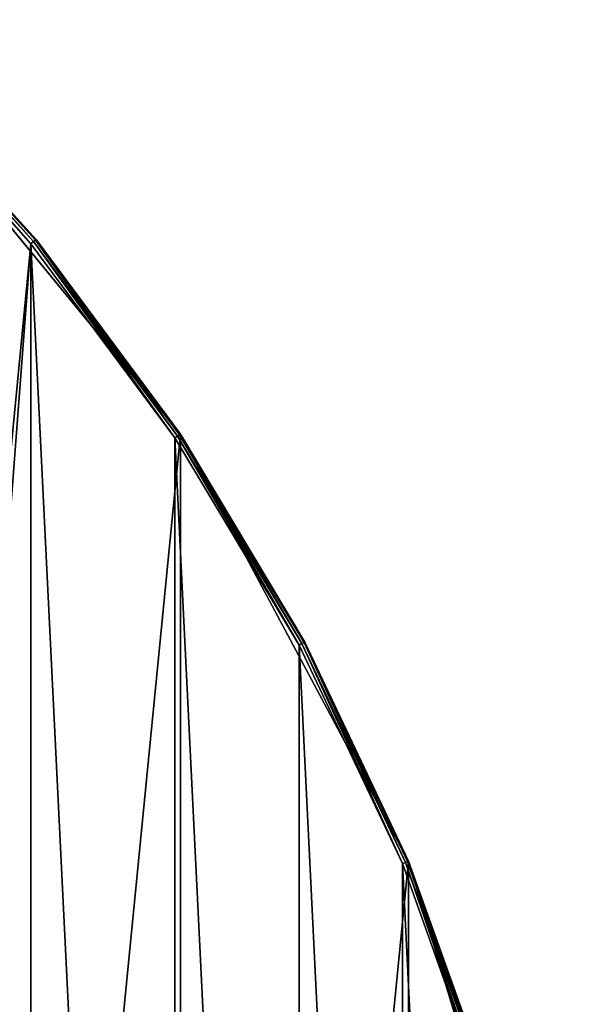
# Model space of a CAD drawing. Extents: x 1 to 151, y 1 to 151.
# Tile 620 of 621: x 133 to 151, y 100 to 130. Entities that reach past the tile are written whole.
import ezdxf

# ---------------------------------------------------------------- set-up
doc = ezdxf.new("R2010")
doc.units = 0
doc.header["$LTSCALE"] = 25.4
doc.layers.get('0').update_dxf_attribs({"color": 13, "linetype": 'CONTINUOUS'})

# ---------------------------------------------------------------- blocks, each defined once
blk = doc.blocks.new('MONTERREY-LED-9507_STL_1')
at = {"color": 250}
for p, q in [((133.571, 123.203, 15.5), (128.642, 128.642, 15.5)), ((133.571, 123.203, 15.5), (128.642, 128.642, 15.5)), ((133.648, 123.266, 15.473), (128.712, 128.712, 15.473)), ((133.648, 123.266, 15.473), (128.712, 128.712, 15.473)), ((133.705, 123.312, 15.4), (128.764, 128.764, 15.4)), ((133.705, 123.312, 15.4), (128.764, 128.764, 15.4)), ((128.783, 128.783), (133.726, 123.329, 15.3)), ((138.11, 117.418), (128.783, 128.783)), ((128.783, 128.783, 15.3), (133.726, 123.329, 15.3)), ((128.783, 128.783), (133.726, 123.329, 15.3)), ((138.11, 117.418), (128.783, 128.783)), ((128.783, 128.783, 15.3), (133.726, 123.329, 15.3)), ((133.648, 123.266, 15.473), (133.571, 123.203, 15.5)), ((133.648, 123.266, 15.473), (133.571, 123.203, 15.5)), ((133.705, 123.312, 15.4), (133.648, 123.266, 15.473)), ((133.705, 123.312, 15.4), (133.648, 123.266, 15.473)), ((138.027, 117.362, 15.473), (133.648, 123.266, 15.473)), ((138.027, 117.362, 15.473), (133.648, 123.266, 15.473)), ((133.726, 123.329, 15.3), (133.705, 123.312, 15.4)), ((133.726, 123.329, 15.3), (133.705, 123.312, 15.4)), ((138.088, 117.403, 15.4), (133.705, 123.312, 15.4)), ((138.088, 117.403, 15.4), (133.705, 123.312, 15.4)), ((133.726, 123.329, 15.3), (138.11, 117.418)), ((133.726, 123.329, 15.3), (138.11, 117.418)), ((133.726, 123.329, 15.3), (138.11, 117.418, 15.3)), ((133.726, 123.329, 15.3), (138.11, 117.418, 15.3)), ((137.944, 117.307, 15.5), (133.571, 123.203, 15.5)), ((137.944, 117.307, 15.5), (133.571, 123.203, 15.5)), ((138.027, 117.362, 15.473), (137.944, 117.307, 15.5)), ((138.027, 117.362, 15.473), (137.944, 117.307, 15.5)), ((141.718, 111.01, 15.5), (137.944, 117.307, 15.5)), ((141.718, 111.01, 15.5), (137.944, 117.307, 15.5)), ((138.088, 117.403, 15.4), (138.027, 117.362, 15.473)), ((138.088, 117.403, 15.4), (138.027, 117.362, 15.473)), ((141.806, 111.058, 15.473), (138.027, 117.362, 15.473)), ((141.806, 111.058, 15.473), (138.027, 117.362, 15.473)), ((138.11, 117.418, 15.3), (138.088, 117.403, 15.4)), ((138.11, 117.418, 15.3), (138.088, 117.403, 15.4)), ((141.87, 111.092, 15.4), (138.088, 117.403, 15.4)), ((141.87, 111.092, 15.4), (138.088, 117.403, 15.4)), ((138.11, 117.418), (141.894, 111.105, 15.3)), ((145.041, 104.451), (138.11, 117.418)), ((138.11, 117.418, 15.3), (138.11, 117.418)), ((138.11, 117.418, 15.3), (138.11, 117.418)), ((138.11, 117.418, 15.3), (141.894, 111.105, 15.3)), ((138.11, 117.418), (141.894, 111.105, 15.3)), ((145.041, 104.451), (138.11, 117.418)), ((138.11, 117.418, 15.3), (141.894, 111.105, 15.3)), ((141.806, 111.058, 15.473), (141.718, 111.01, 15.5)), ((141.806, 111.058, 15.473), (141.718, 111.01, 15.5)), ((144.856, 104.375, 15.5), (141.718, 111.01, 15.5)), ((144.856, 104.375, 15.5), (141.718, 111.01, 15.5)), ((141.87, 111.092, 15.4), (141.806, 111.058, 15.473)), ((141.87, 111.092, 15.4), (141.806, 111.058, 15.473)), ((144.949, 104.413, 15.473), (141.806, 111.058, 15.473)), ((144.949, 104.413, 15.473), (141.806, 111.058, 15.473)), ((141.894, 111.105, 15.3), (141.87, 111.092, 15.4)), ((141.894, 111.105, 15.3), (141.87, 111.092, 15.4)), ((145.016, 104.441, 15.4), (141.87, 111.092, 15.4)), ((145.016, 104.441, 15.4), (141.87, 111.092, 15.4)), ((141.894, 111.105, 15.3), (145.041, 104.451)), ((141.894, 111.105, 15.3), (145.041, 104.451)), ((141.894, 111.105, 15.3), (145.041, 104.451, 15.3)), ((141.894, 111.105, 15.3), (145.041, 104.451, 15.3)), ((144.949, 104.413, 15.473), (144.856, 104.375, 15.5)), ((144.949, 104.413, 15.473), (144.856, 104.375, 15.5)), ((145.016, 104.441, 15.4), (144.949, 104.413, 15.473)), ((145.016, 104.441, 15.4), (144.949, 104.413, 15.473)), ((147.425, 97.492, 15.473), (144.949, 104.413, 15.473)), ((147.425, 97.492, 15.473), (144.949, 104.413, 15.473)), ((145.041, 104.451, 15.3), (145.016, 104.441, 15.4)), ((145.041, 104.451, 15.3), (145.016, 104.441, 15.4)), ((147.495, 97.514, 15.4), (145.016, 104.441, 15.4)), ((147.495, 97.514, 15.4), (145.016, 104.441, 15.4)), ((145.041, 104.451), (147.521, 97.521, 15.3)), ((149.309, 90.382), (145.041, 104.451)), ((145.041, 104.451, 15.3), (145.041, 104.451)), ((145.041, 104.451, 15.3), (145.041, 104.451)), ((145.041, 104.451, 15.3), (147.521, 97.521, 15.3)), ((145.041, 104.451), (147.521, 97.521, 15.3)), ((149.309, 90.382), (145.041, 104.451)), ((145.041, 104.451, 15.3), (147.521, 97.521, 15.3)), ((147.329, 97.463, 15.5), (144.856, 104.375, 15.5)), ((147.329, 97.463, 15.5), (144.856, 104.375, 15.5))]:
    blk.add_line(p, q, dxfattribs=at)
mesh = blk.add_polyface(dxfattribs=at)
corners = [(6.252, 75.75), (6.459, 47.049), (2.191, 61.118), (6.989, 73), (13.39, 34.082), (9.002, 70.987), (11.752, 70.25), (14.502, 70.987), (22.717, 22.717), (16.516, 73), (17.252, 75.75), (22.717, 128.783), (34.082, 138.11), (34.082, 13.39), (47.049, 145.041), (47.049, 6.459), (61.118, 149.309), (61.118, 2.191), (75.75, 150.75), (75.75, 0.75), (90.382, 149.309), (90.382, 2.191), (102.249, 131.173), (104.451, 145.041), (102.986, 133.924), (104.999, 135.937), (107.749, 136.674), (117.418, 138.11), (110.499, 135.937), (112.512, 133.924), (113.249, 131.173), (113.249, 20.327), (102.249, 20.327), (104.451, 6.459), (102.986, 17.576), (104.999, 15.563), (107.749, 14.826), (117.418, 13.39), (110.499, 15.563), (112.512, 17.576), (128.783, 128.783), (128.783, 22.717), (138.11, 117.418), (138.11, 34.082), (145.041, 104.451), (145.041, 47.049), (149.309, 90.382), (149.309, 61.118), (150.75, 75.75), (102.986, 128.424), (102.986, 23.076), (104.999, 126.41), (104.999, 25.09), (107.749, 125.674), (107.749, 25.827), (110.499, 126.41), (110.499, 25.09), (112.512, 128.424), (112.512, 23.076), (2.191, 90.382), (0.75, 75.75), (6.459, 104.451), (6.989, 78.5), (13.39, 117.418), (9.002, 80.513), (11.752, 81.25), (14.502, 80.513), (16.516, 78.5)]
mesh.append_faces([[corners[k] for k in face] for face in [(47, 46, 48), (59, 2, 60)]], dxfattribs={"vtx0": -1, "color": 250})
mesh.append_faces([[corners[k] for k in face] for face in [(1, 3, 4), (4, 7, 8), (8, 12, 13), (13, 14, 15), (15, 16, 17), (17, 18, 19), (19, 20, 21), (22, 23, 24), (24, 23, 25), (25, 23, 26), (26, 27, 28), (28, 27, 29), (29, 27, 30), (21, 32, 33), (33, 36, 37), (37, 40, 41), (41, 42, 43), (43, 44, 45), (45, 46, 47), (49, 32, 22), (32, 49, 50), (50, 51, 52), (52, 53, 54), (54, 55, 56), (56, 57, 58), (58, 30, 31), (0, 61, 62), (62, 63, 64), (64, 63, 65), (65, 63, 66), (66, 11, 67), (67, 11, 10)]], dxfattribs={"vtx0": -1, "vtx1": -1, "color": 250})
mesh.append_faces([[corners[k] for k in face] for face in [(8, 10, 11), (21, 20, 22), (30, 27, 31), (32, 21, 22), (37, 31, 27), (2, 61, 0)]], dxfattribs={"vtx0": -1, "vtx1": -1, "vtx2": -1, "color": 250})
mesh.append_faces([[corners[k] for k in face] for face in [(0, 1, 2), (1, 0, 3), (4, 3, 5), (4, 5, 6), (4, 6, 7), (8, 7, 9), (8, 9, 10), (8, 11, 12), (13, 12, 14), (15, 14, 16), (17, 16, 18), (19, 18, 20), (22, 20, 23), (26, 23, 27), (33, 32, 34), (33, 34, 35), (33, 35, 36), (37, 36, 38), (37, 38, 39), (37, 39, 31), (37, 27, 40), (41, 40, 42), (43, 42, 44), (45, 44, 46), (50, 49, 51), (52, 51, 53), (54, 53, 55), (56, 55, 57), (58, 57, 30), (2, 59, 61), (62, 61, 63), (66, 63, 11)]], dxfattribs={"vtx0": -1, "vtx2": -1, "color": 250})
mesh = blk.add_polyface(dxfattribs=at)
corners = [(1.31, 68.418, 15.5), (1.31, 83.082, 15.5), (0.95, 75.75, 15.5), (2.387, 61.157, 15.5), (2.387, 90.343, 15.5), (4.171, 54.037, 15.5), (4.171, 97.463, 15.5), (6.644, 47.125, 15.5), (6.252, 75.75, 15.5), (6.989, 73, 15.5), (9.782, 40.49, 15.5), (9.002, 70.987, 15.5), (11.752, 70.25, 15.5), (13.556, 34.193, 15.5), (14.502, 70.987, 15.5), (17.929, 28.297, 15.5), (16.516, 73, 15.5), (17.252, 75.75, 15.5), (21.55, 75.75, 15.5), (22.858, 128.642, 15.5), (17.929, 123.203, 15.5), (21.916, 82.042, 15.5), (23.011, 88.249, 15.5), (28.297, 133.571, 15.5), (24.819, 94.287, 15.5), (27.315, 100.075, 15.5), (30.467, 105.533, 15.5), (34.193, 137.944, 15.5), (34.23, 110.589, 15.5), (40.49, 141.718, 15.5), (38.556, 115.174, 15.5), (43.384, 119.225, 15.5), (47.125, 144.856, 15.5), (48.65, 122.689, 15.5), (54.037, 147.329, 15.5), (54.282, 125.517, 15.5), (61.157, 149.113, 15.5), (60.205, 127.673, 15.5), (66.338, 129.127, 15.5), (68.418, 150.19, 15.5), (72.599, 129.858, 15.5), (75.75, 150.55, 15.5), (78.901, 129.858, 15.5), (83.082, 150.19, 15.5), (85.162, 129.127, 15.5), (90.343, 149.113, 15.5), (91.295, 127.673, 15.5), (97.463, 147.329, 15.5), (97.218, 125.517, 15.5), (102.85, 122.689, 15.5), (102.249, 131.173, 15.5), (102.986, 128.424, 15.5), (108.116, 119.225, 15.5), (104.999, 126.41, 15.5), (107.749, 125.674, 15.5), (110.499, 126.41, 15.5), (112.944, 115.174, 15.5), (112.512, 128.424, 15.5), (113.249, 131.173, 15.5), (117.27, 110.589, 15.5), (104.375, 6.644, 15.5), (102.249, 20.327, 15.5), (97.463, 4.171, 15.5), (102.986, 17.576, 15.5), (104.999, 15.563, 15.5), (111.01, 9.782, 15.5), (107.749, 14.826, 15.5), (110.499, 15.563, 15.5), (112.512, 17.576, 15.5), (117.307, 13.556, 15.5), (113.249, 20.327, 15.5), (117.27, 40.911, 15.5), (121.033, 45.967, 15.5), (123.203, 17.929, 15.5), (124.185, 51.425, 15.5), (128.642, 22.858, 15.5), (126.681, 57.213, 15.5), (128.489, 63.251, 15.5), (129.584, 69.458, 15.5), (133.571, 28.297, 15.5), (129.95, 75.75, 15.5), (104.375, 144.856, 15.5), (102.986, 133.924, 15.5), (104.999, 135.937, 15.5), (111.01, 141.718, 15.5), (107.749, 136.674, 15.5), (110.499, 135.937, 15.5), (112.512, 133.924, 15.5), (117.307, 137.944, 15.5), (121.033, 105.533, 15.5), (123.203, 133.571, 15.5), (124.185, 100.075, 15.5), (128.642, 128.642, 15.5), (126.681, 94.287, 15.5), (128.489, 88.249, 15.5), (129.584, 82.042, 15.5), (133.571, 123.203, 15.5), (137.944, 34.193, 15.5), (137.944, 117.307, 15.5), (141.718, 40.49, 15.5), (141.718, 111.01, 15.5), (144.856, 47.125, 15.5), (144.856, 104.375, 15.5), (147.329, 54.037, 15.5), (147.329, 97.463, 15.5), (149.113, 61.157, 15.5), (149.113, 90.343, 15.5), (150.19, 68.418, 15.5), (150.19, 83.082, 15.5), (150.55, 75.75, 15.5), (6.644, 104.375, 15.5), (6.989, 78.5, 15.5), (9.782, 111.01, 15.5), (9.002, 80.513, 15.5), (11.752, 81.25, 15.5), (13.556, 117.307, 15.5), (14.502, 80.513, 15.5), (16.516, 78.5, 15.5), (22.858, 22.858, 15.5), (21.916, 69.458, 15.5), (23.011, 63.251, 15.5), (28.297, 17.929, 15.5), (24.819, 57.213, 15.5), (27.315, 51.425, 15.5), (30.467, 45.967, 15.5), (34.193, 13.556, 15.5), (34.23, 40.911, 15.5), (40.49, 9.782, 15.5), (38.556, 36.326, 15.5), (43.384, 32.275, 15.5), (47.125, 6.644, 15.5), (48.65, 28.811, 15.5), (54.037, 4.171, 15.5), (54.282, 25.983, 15.5), (61.157, 2.387, 15.5), (60.205, 23.827, 15.5), (66.338, 22.373, 15.5), (68.418, 1.31, 15.5), (72.599, 21.642, 15.5), (75.75, 0.95, 15.5), (78.901, 21.642, 15.5), (83.082, 1.31, 15.5), (85.162, 22.373, 15.5), (90.343, 2.387, 15.5), (91.295, 23.827, 15.5), (97.218, 25.983, 15.5), (102.85, 28.811, 15.5), (102.986, 23.076, 15.5), (108.116, 32.275, 15.5), (104.999, 25.09, 15.5), (107.749, 25.827, 15.5), (110.499, 25.09, 15.5), (112.944, 36.326, 15.5), (112.512, 23.076, 15.5)]
mesh.append_faces([[corners[k] for k in face] for face in [(0, 1, 2), (108, 107, 109)]], dxfattribs={"vtx0": -1, "color": 250})
mesh.append_faces([[corners[k] for k in face] for face in [(1, 3, 4), (4, 5, 6), (8, 7, 9), (9, 10, 11), (11, 10, 12), (12, 13, 14), (14, 15, 16), (16, 15, 17), (19, 22, 23), (23, 26, 27), (27, 28, 29), (29, 31, 32), (32, 33, 34), (34, 35, 36), (36, 38, 39), (39, 40, 41), (41, 42, 43), (43, 44, 45), (45, 46, 47), (50, 49, 51), (51, 52, 53), (53, 52, 54), (54, 52, 55), (55, 56, 57), (57, 56, 58), (60, 61, 62), (61, 60, 63), (63, 60, 64), (64, 65, 66), (66, 65, 67), (67, 65, 68), (68, 69, 70), (71, 69, 72), (72, 73, 74), (74, 75, 76), (76, 75, 77), (77, 75, 78), (78, 79, 80), (81, 83, 84), (84, 87, 88), (88, 89, 90), (90, 91, 92), (92, 95, 96), (96, 97, 98), (98, 99, 100), (100, 101, 102), (102, 103, 104), (104, 105, 106), (106, 107, 108), (110, 111, 112), (112, 114, 115), (115, 116, 20), (18, 118, 119), (119, 118, 120), (120, 121, 122), (122, 121, 123), (123, 121, 124), (124, 125, 126), (126, 127, 128), (128, 127, 129), (129, 130, 131), (131, 132, 133), (133, 134, 135), (135, 134, 136), (136, 137, 138), (138, 139, 140), (140, 141, 142), (142, 143, 144), (144, 62, 145), (145, 62, 146), (146, 147, 148), (148, 151, 152), (152, 70, 71)]], dxfattribs={"vtx0": -1, "vtx1": -1, "color": 250})
mesh.append_faces([[corners[k] for k in face] for face in [(6, 7, 8), (47, 49, 50), (70, 69, 71), (88, 58, 59), (96, 80, 79), (20, 17, 15), (20, 118, 18), (146, 62, 61)]], dxfattribs={"vtx0": -1, "vtx1": -1, "vtx2": -1, "color": 250})
mesh.append_faces([[corners[k] for k in face] for face in [(1, 0, 3), (4, 3, 5), (6, 5, 7), (9, 7, 10), (12, 10, 13), (14, 13, 15), (18, 19, 20), (19, 18, 21), (19, 21, 22), (23, 22, 24), (23, 24, 25), (23, 25, 26), (27, 26, 28), (29, 28, 30), (29, 30, 31), (32, 31, 33), (34, 33, 35), (36, 35, 37), (36, 37, 38), (39, 38, 40), (41, 40, 42), (43, 42, 44), (45, 44, 46), (47, 46, 48), (47, 48, 49), (51, 49, 52), (55, 52, 56), (58, 56, 59), (64, 60, 65), (68, 65, 69), (72, 69, 73), (74, 73, 75), (78, 75, 79), (50, 81, 47), (81, 50, 82), (81, 82, 83), (84, 83, 85), (84, 85, 86), (84, 86, 87), (88, 87, 58), (88, 59, 89), (90, 89, 91), (92, 91, 93), (92, 93, 94), (92, 94, 95), (96, 95, 80), (96, 79, 97), (98, 97, 99), (100, 99, 101), (102, 101, 103), (104, 103, 105), (106, 105, 107), (8, 110, 6), (110, 8, 111), (112, 111, 113), (112, 113, 114), (115, 114, 116), (20, 116, 117), (20, 117, 17), (20, 15, 118), (120, 118, 121), (124, 121, 125), (126, 125, 127), (129, 127, 130), (131, 130, 132), (133, 132, 134), (136, 134, 137), (138, 137, 139), (140, 139, 141), (142, 141, 143), (144, 143, 62), (146, 61, 147), (148, 147, 149), (148, 149, 150), (148, 150, 151), (152, 151, 153), (152, 153, 70)]], dxfattribs={"vtx0": -1, "vtx2": -1, "color": 250})
mesh = blk.add_polyface(dxfattribs=at)
corners = [(133.571, 123.203, 15.5), (128.712, 128.712, 15.473), (128.642, 128.642, 15.5), (133.648, 123.266, 15.473)]
mesh.append_faces([[corners[k] for k in face] for face in [(0, 1, 2), (1, 0, 3)]], dxfattribs={"vtx0": -1, "color": 250})
mesh = blk.add_polyface(dxfattribs=at)
corners = [(133.648, 123.266, 15.473), (128.764, 128.764, 15.4), (128.712, 128.712, 15.473), (133.705, 123.312, 15.4)]
mesh.append_faces([[corners[k] for k in face] for face in [(0, 1, 2), (1, 0, 3)]], dxfattribs={"vtx0": -1, "color": 250})
mesh = blk.add_polyface(dxfattribs=at)
corners = [(133.726, 123.329, 15.3), (128.764, 128.764, 15.4), (133.705, 123.312, 15.4), (128.783, 128.783, 15.3)]
mesh.append_faces([[corners[k] for k in face] for face in [(0, 1, 2), (1, 0, 3)]], dxfattribs={"vtx0": -1, "color": 250})
mesh = blk.add_polyface(dxfattribs=at)
corners = [(128.783, 128.783), (133.726, 123.329, 15.3), (138.11, 117.418)]
mesh.append_faces([[corners[k] for k in face] for face in [(0, 1, 2)]], dxfattribs={"color": 250})
mesh = blk.add_polyface(dxfattribs=at)
corners = [(128.783, 128.783, 15.3), (133.726, 123.329, 15.3), (128.783, 128.783)]
mesh.append_faces([[corners[k] for k in face] for face in [(0, 1, 2)]], dxfattribs={"color": 250})
mesh = blk.add_polyface(dxfattribs=at)
corners = [(137.944, 117.307, 15.5), (133.648, 123.266, 15.473), (133.571, 123.203, 15.5), (138.027, 117.362, 15.473)]
mesh.append_faces([[corners[k] for k in face] for face in [(0, 1, 2), (1, 0, 3)]], dxfattribs={"vtx0": -1, "color": 250})
mesh = blk.add_polyface(dxfattribs=at)
corners = [(138.027, 117.362, 15.473), (133.705, 123.312, 15.4), (133.648, 123.266, 15.473), (138.088, 117.403, 15.4)]
mesh.append_faces([[corners[k] for k in face] for face in [(0, 1, 2), (1, 0, 3)]], dxfattribs={"vtx0": -1, "color": 250})
mesh = blk.add_polyface(dxfattribs=at)
corners = [(138.11, 117.418, 15.3), (133.705, 123.312, 15.4), (138.088, 117.403, 15.4), (133.726, 123.329, 15.3)]
mesh.append_faces([[corners[k] for k in face] for face in [(0, 1, 2), (1, 0, 3)]], dxfattribs={"vtx0": -1, "color": 250})
mesh = blk.add_polyface(dxfattribs=at)
corners = [(133.726, 123.329, 15.3), (138.11, 117.418, 15.3), (138.11, 117.418)]
mesh.append_faces([[corners[k] for k in face] for face in [(0, 1, 2)]], dxfattribs={"color": 250})
mesh = blk.add_polyface(dxfattribs=at)
corners = [(141.718, 111.01, 15.5), (138.027, 117.362, 15.473), (137.944, 117.307, 15.5), (141.806, 111.058, 15.473)]
mesh.append_faces([[corners[k] for k in face] for face in [(0, 1, 2), (1, 0, 3)]], dxfattribs={"vtx0": -1, "color": 250})
mesh = blk.add_polyface(dxfattribs=at)
corners = [(141.806, 111.058, 15.473), (138.088, 117.403, 15.4), (138.027, 117.362, 15.473), (141.87, 111.092, 15.4)]
mesh.append_faces([[corners[k] for k in face] for face in [(0, 1, 2), (1, 0, 3)]], dxfattribs={"vtx0": -1, "color": 250})
mesh = blk.add_polyface(dxfattribs=at)
corners = [(141.894, 111.105, 15.3), (138.088, 117.403, 15.4), (141.87, 111.092, 15.4), (138.11, 117.418, 15.3)]
mesh.append_faces([[corners[k] for k in face] for face in [(0, 1, 2), (1, 0, 3)]], dxfattribs={"vtx0": -1, "color": 250})
mesh = blk.add_polyface(dxfattribs=at)
corners = [(138.11, 117.418), (141.894, 111.105, 15.3), (145.041, 104.451)]
mesh.append_faces([[corners[k] for k in face] for face in [(0, 1, 2)]], dxfattribs={"color": 250})
mesh = blk.add_polyface(dxfattribs=at)
corners = [(138.11, 117.418, 15.3), (141.894, 111.105, 15.3), (138.11, 117.418)]
mesh.append_faces([[corners[k] for k in face] for face in [(0, 1, 2)]], dxfattribs={"color": 250})
mesh = blk.add_polyface(dxfattribs=at)
corners = [(144.856, 104.375, 15.5), (141.806, 111.058, 15.473), (141.718, 111.01, 15.5), (144.949, 104.413, 15.473)]
mesh.append_faces([[corners[k] for k in face] for face in [(0, 1, 2), (1, 0, 3)]], dxfattribs={"vtx0": -1, "color": 250})
mesh = blk.add_polyface(dxfattribs=at)
corners = [(144.949, 104.413, 15.473), (141.87, 111.092, 15.4), (141.806, 111.058, 15.473), (145.016, 104.441, 15.4)]
mesh.append_faces([[corners[k] for k in face] for face in [(0, 1, 2), (1, 0, 3)]], dxfattribs={"vtx0": -1, "color": 250})
mesh = blk.add_polyface(dxfattribs=at)
corners = [(145.041, 104.451, 15.3), (141.87, 111.092, 15.4), (145.016, 104.441, 15.4), (141.894, 111.105, 15.3)]
mesh.append_faces([[corners[k] for k in face] for face in [(0, 1, 2), (1, 0, 3)]], dxfattribs={"vtx0": -1, "color": 250})
mesh = blk.add_polyface(dxfattribs=at)
corners = [(141.894, 111.105, 15.3), (145.041, 104.451, 15.3), (145.041, 104.451)]
mesh.append_faces([[corners[k] for k in face] for face in [(0, 1, 2)]], dxfattribs={"color": 250})
mesh = blk.add_polyface(dxfattribs=at)
corners = [(147.329, 97.463, 15.5), (144.949, 104.413, 15.473), (144.856, 104.375, 15.5), (147.425, 97.492, 15.473)]
mesh.append_faces([[corners[k] for k in face] for face in [(0, 1, 2), (1, 0, 3)]], dxfattribs={"vtx0": -1, "color": 250})
mesh = blk.add_polyface(dxfattribs=at)
corners = [(147.425, 97.492, 15.473), (145.016, 104.441, 15.4), (144.949, 104.413, 15.473), (147.495, 97.514, 15.4)]
mesh.append_faces([[corners[k] for k in face] for face in [(0, 1, 2), (1, 0, 3)]], dxfattribs={"vtx0": -1, "color": 250})
mesh = blk.add_polyface(dxfattribs=at)
corners = [(147.521, 97.521, 15.3), (145.016, 104.441, 15.4), (147.495, 97.514, 15.4), (145.041, 104.451, 15.3)]
mesh.append_faces([[corners[k] for k in face] for face in [(0, 1, 2), (1, 0, 3)]], dxfattribs={"vtx0": -1, "color": 250})
mesh = blk.add_polyface(dxfattribs=at)
corners = [(145.041, 104.451), (147.521, 97.521, 15.3), (149.309, 90.382)]
mesh.append_faces([[corners[k] for k in face] for face in [(0, 1, 2)]], dxfattribs={"color": 250})
mesh = blk.add_polyface(dxfattribs=at)
corners = [(145.041, 104.451, 15.3), (147.521, 97.521, 15.3), (145.041, 104.451)]
mesh.append_faces([[corners[k] for k in face] for face in [(0, 1, 2)]], dxfattribs={"color": 250})

msp = doc.modelspace()

# ---------------------------------------------------------------- block references
at = {"color": 0}
msp.add_blockref('MONTERREY-LED-9507_STL_1', (0, 0), dxfattribs=at)

doc.saveas('drawing.dxf')
